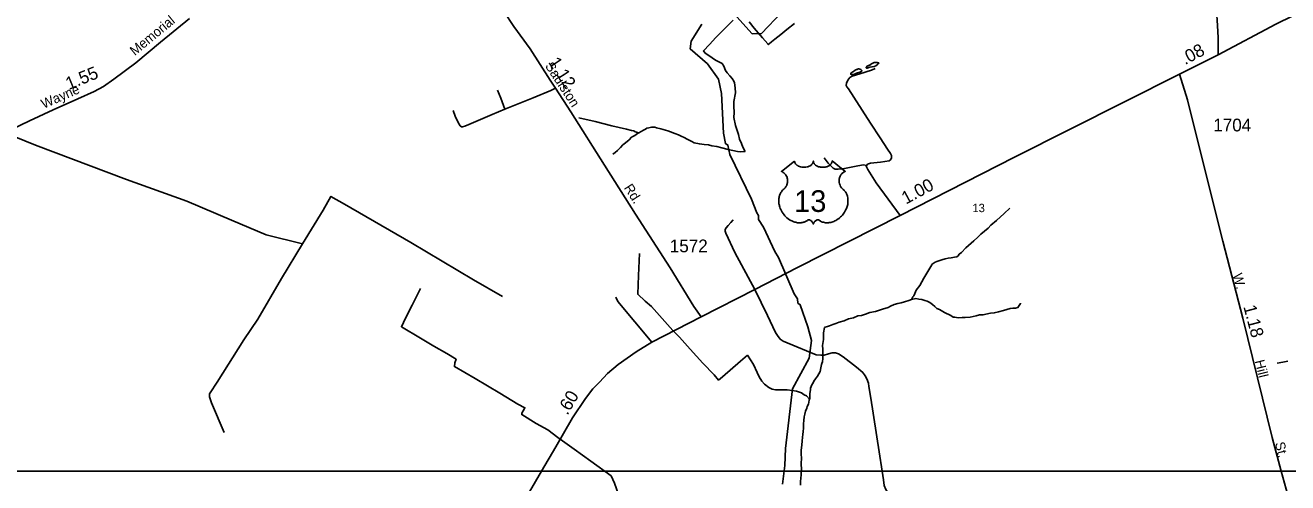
# Model space of a CAD drawing. Extents: x 2206922 to 2357709, y 510027 to 673830.
# Drawn here: x 2325457 to 2337836, y 610640 to 615129 of the extents above; entities that cross this region are included whole.
import ezdxf

# ---------------------------------------------------------------- set-up
doc = ezdxf.new("R2010")
doc.units = 0
for name, color, linetype in [('Exist Hydrographic Creek Single Shore', 7, 'Continuous'), ('Exist Hydrographic Misc Water Feature', 7, 'Continuous'), ('Exist Road Non-System Type 51', 7, 'Continuous'), ('Exist Road Primary US Attributed', 7, 'Continuous'), ('Exist Road Primary US Label', 7, 'Continuous'), ('Exist Road Primary US Mileage Tenths English Label', 7, 'Continuous'), ('Exist Road Primary US Shield CELL', 7, 'Continuous'), ('Exist Road Primary US Shield Number Label', 7, 'Continuous'), ('Exist Road Secondary Mileage Hundredths English Label', 7, 'Continuous'), ('Exist Road Secondary Type 51 Attributed', 7, 'Continuous'), ('Exist Road Secondary Type 51 Label', 7, 'Continuous'), ('Exist Road Secondary Type 51 Number Label', 7, 'Continuous'), ('Map Preparation Inset Cut Line', 7, 'Continuous')]:
    doc.layers.add(name, color=color, linetype=linetype)

msp = doc.modelspace()

# ---------------------------------------------------------------- linework, layer by layer
at = {"layer": 'Exist Hydrographic Creek Single Shore'}
for points in [[(2332315, 615343), (2332585, 615045), (2332676, 615046), (2332874, 615257)], [(2332882, 610627), (2332905, 610809), (2332912, 610976), (2332980, 611560), (2333144, 611862), (2333167, 612037), (2333132, 612170), (2333055, 612387), (2333031, 612402), (2333029, 612445), (2332995, 612493), (2332842, 612851), (2332808, 612908), (2332697, 613147), (2332646, 613223), (2332646, 613263), (2332629, 613288), (2332577, 613421), (2332364, 613862), (2332347, 613953), (2332322, 613968), (2332304, 614069), (2332283, 614459), (2332256, 614599), (2332147, 614749), (2331978, 614896), (2331986, 614972), (2332092, 615140)]]:
    msp.add_lwpolyline(points, dxfattribs=at)
at = {"layer": 'Exist Hydrographic Misc Water Feature'}
for points in [[(2332397, 615179), (2332337, 615117), (2332294, 615074), (2332229, 615007), (2332165, 614941), (2332106, 614876), (2332124, 614856), (2332151, 614837), (2332191, 614809), (2332225, 614787), (2332263, 614766), (2332290, 614752), (2332306, 614726), (2332324, 614683), (2332340, 614663), (2332365, 614633), (2332389, 614605), (2332405, 614581), (2332413, 614563), (2332418, 614514), (2332420, 614466), (2332404, 614380), (2332404, 614334), (2332407, 614274), (2332405, 614224), (2332422, 614144), (2332451, 614058), (2332462, 614010), (2332480, 613967), (2332494, 613933), (2332512, 613897), (2332517, 613889)], [(2333001, 615147), (2332924, 615087), (2332866, 615038), (2332807, 614992), (2332775, 614967), (2332751, 614947), (2332743, 614939), (2332739, 614945), (2332713, 614977), (2332685, 615006), (2332644, 615054), (2332604, 615101), (2332555, 615163)], [(2333793, 614764), (2333815, 614763), (2333825, 614761), (2333821, 614751), (2333815, 614743), (2333797, 614732), (2333781, 614724), (2333759, 614720), (2333739, 614718), (2333723, 614711), (2333713, 614707), (2333707, 614707), (2333701, 614711), (2333701, 614715), (2333715, 614729), (2333723, 614731), (2333733, 614736), (2333741, 614738), (2333749, 614746), (2333767, 614758), (2333780, 614764), (2333788, 614764), (2333793, 614764)], [(2333627, 614702), (2333631, 614701), (2333640, 614698), (2333649, 614695), (2333658, 614687), (2333660, 614683), (2333660, 614679), (2333640, 614668), (2333608, 614658), (2333588, 614650), (2333572, 614644), (2333560, 614646), (2333552, 614648), (2333550, 614652), (2333552, 614656), (2333556, 614662), (2333578, 614676), (2333593, 614688), (2333609, 614694), (2333615, 614696), (2333623, 614701), (2333627, 614702)], [(2330886, 614219), (2331044, 614183), (2331209, 614143), (2331351, 614108), (2331403, 614097), (2331425, 614093), (2331439, 614083), (2331475, 614074)], [(2331475, 614074), (2331495, 614086), (2331519, 614100), (2331539, 614110), (2331553, 614119), (2331572, 614123), (2331599, 614129), (2331629, 614127), (2331647, 614122), (2331689, 614112), (2331757, 614093), (2331785, 614083), (2331825, 614068), (2331861, 614054), (2331882, 614044), (2331923, 614024), (2331942, 614013), (2331992, 613987), (2332016, 613976), (2332068, 613964), (2332114, 613959), (2332156, 613955), (2332190, 613947), (2332238, 613940), (2332287, 613926), (2332349, 613909), (2332442, 613890), (2332472, 613887), (2332517, 613889)], [(2331220, 613865), (2331242, 613881), (2331263, 613899), (2331295, 613930), (2331318, 613954), (2331344, 613974), (2331378, 614003), (2331403, 614029), (2331433, 614047), (2331461, 614065), (2331475, 614074)], [(2335110, 613335), (2335056, 613281), (2334981, 613214), (2334925, 613167), (2334898, 613139), (2334826, 613078), (2334797, 613050), (2334757, 613012), (2334678, 612945), (2334636, 612900), (2334614, 612882), (2334603, 612866), (2334591, 612856)], [(2331480, 612890), (2331470, 612674), (2331462, 612490), (2331535, 612421), (2331598, 612368), (2331675, 612281), (2331808, 612134), (2331873, 612067), (2331978, 611950), (2332101, 611813), (2332212, 611697), (2332255, 611647), (2332294, 611678), (2332469, 611833), (2332540, 611890)], [(2334591, 612856), (2334567, 612853), (2334535, 612847), (2334505, 612843), (2334477, 612838), (2334445, 612828), (2334415, 612818), (2334395, 612810), (2334378, 612803), (2334350, 612785), (2334346, 612777), (2334318, 612729), (2334267, 612647), (2334228, 612576), (2334194, 612530), (2334179, 612498), (2334169, 612473), (2334161, 612463), (2334149, 612443), (2334148, 612437)], [(2329333, 612545), (2329251, 612381), (2329186, 612256), (2329145, 612171), (2329334, 612058), (2329463, 611981), (2329590, 611908), (2329682, 611851), (2329670, 611817), (2329665, 611779), (2329868, 611662), (2330109, 611520), (2330286, 611412), (2330357, 611375), (2330339, 611347), (2330327, 611321), (2330325, 611309), (2330468, 611220), (2330581, 611158), (2330678, 611085), (2330839, 610970), (2331002, 610852), (2331203, 610708)], [(2334148, 612437), (2334120, 612429), (2334078, 612416), (2334044, 612406), (2334014, 612398), (2333978, 612389), (2333942, 612373), (2333917, 612359), (2333863, 612342), (2333795, 612321), (2333739, 612309), (2333695, 612293), (2333656, 612282), (2333621, 612278), (2333577, 612259), (2333530, 612247), (2333486, 612230), (2333438, 612216), (2333404, 612201), (2333376, 612191), (2333342, 612181), (2333323, 612173), (2333301, 612166), (2333295, 612162)], [(2335217, 612403), (2335214, 612397), (2335201, 612379), (2335190, 612358), (2335168, 612352), (2335142, 612354), (2335114, 612348), (2335050, 612329), (2335000, 612318), (2334958, 612306), (2334923, 612305), (2334875, 612293), (2334849, 612287), (2334813, 612286), (2334781, 612276), (2334721, 612266), (2334673, 612261), (2334645, 612261), (2334605, 612258), (2334573, 612264), (2334557, 612265), (2334533, 612281), (2334472, 612311), (2334422, 612338), (2334394, 612350), (2334376, 612370), (2334352, 612389), (2334328, 612409), (2334302, 612421), (2334278, 612427), (2334248, 612438), (2334219, 612440), (2334189, 612446), (2334148, 612437)], [(2333295, 612162), (2333285, 612112), (2333284, 612046), (2333275, 611988), (2333277, 611952), (2333276, 611890), (2333278, 611858), (2333274, 611826), (2333269, 611810), (2333265, 611800)], [(2332540, 611890), (2332597, 611799), (2332632, 611721), (2332654, 611679), (2332679, 611638), (2332707, 611606), (2332747, 611575), (2332782, 611559), (2332814, 611551), (2332890, 611550), (2332927, 611550), (2332978, 611545), (2333019, 611539), (2333068, 611522), (2333096, 611504), (2333116, 611493), (2333148, 611461)], [(2333265, 611800), (2333259, 611768), (2333250, 611730), (2333238, 611710), (2333224, 611686), (2333206, 611659), (2333190, 611635), (2333183, 611621), (2333171, 611601), (2333157, 611569), (2333155, 611551), (2333150, 611517), (2333150, 611495), (2333150, 611483), (2333151, 611467), (2333148, 611461)], [(2337732, 611814), (2337788, 611824), (2337836, 611833)], [(2333148, 611461), (2333145, 611451), (2333137, 611411), (2333123, 611387), (2333121, 611373), (2333106, 611343), (2333102, 611314), (2333095, 611286), (2333091, 611252), (2333089, 611219), (2333089, 611178), (2333086, 611138), (2333082, 611116), (2333075, 611050), (2333070, 611008), (2333066, 610960), (2333066, 610914), (2333067, 610886), (2333066, 610822), (2333068, 610772), (2333064, 610716), (2333059, 610652), (2333060, 610616)], [(2331203, 610708), (2331234, 610637), (2331276, 610515), (2331333, 610390), (2331361, 610334), (2331426, 610257), (2331483, 610192), (2331530, 610140), (2331546, 610128)]]:
    msp.add_lwpolyline(points, dxfattribs=at)
at = {"layer": 'Exist Road Non-System Type 51'}
for points in [[(2333703, 613746), (2333716, 613764), (2333745, 613774), (2333842, 613786), (2333927, 613799), (2333944, 613811), (2333951, 613827), (2333951, 613850), (2333942, 613869), (2333912, 613914), (2333841, 614023), (2333746, 614168), (2333581, 614424), (2333528, 614504), (2333512, 614523), (2333507, 614536), (2333508, 614560), (2333524, 614590), (2333541, 614615), (2333565, 614630), (2333641, 614652), (2333756, 614687), (2333791, 614705)], [(2330158, 614305), (2330119, 614414), (2330088, 614490)], [(2330656, 614511), (2330609, 614487), (2330436, 614415), (2330158, 614305)], [(2330158, 614305), (2330036, 614252), (2329807, 614155), (2329767, 614138), (2329744, 614132), (2329734, 614133), (2329722, 614143), (2329706, 614168), (2329672, 614237), (2329652, 614293)], [(2325260, 614073), (2325558, 613951), (2326451, 613614), (2327040, 613403), (2327479, 613216), (2327820, 613073), (2328176, 612983)], [(2333290, 613828), (2333330, 613776), (2333358, 613745), (2333378, 613726), (2333397, 613716), (2333427, 613715), (2333490, 613723), (2333621, 613750), (2333675, 613759), (2333692, 613757), (2333703, 613746)], [(2333703, 613746), (2333719, 613713), (2333802, 613583), (2334035, 613263)], [(2328176, 612983), (2328379, 613313), (2328454, 613449), (2328589, 613373), (2329238, 612998), (2329853, 612630), (2330138, 612467)], [(2332398, 613218), (2332376, 613194), (2332348, 613164), (2332330, 613142), (2332321, 613125), (2332319, 613109), (2332325, 613087), (2332415, 612900), (2332610, 612536)], [(2328176, 612983), (2327970, 612643), (2327737, 612246), (2327602, 612043), (2327340, 611628), (2327269, 611523), (2327265, 611512), (2327265, 611482), (2327284, 611425), (2327407, 611133)], [(2332610, 612536), (2332735, 612282), (2332813, 612115), (2332833, 612083), (2332858, 612050), (2332890, 612030), (2333023, 611973), (2333213, 611896), (2333257, 611890), (2333290, 611891), (2333332, 611905), (2333368, 611915), (2333402, 611913), (2333430, 611906), (2333477, 611876), (2333608, 611773), (2333670, 611721), (2333693, 611688), (2333710, 611658), (2333724, 611618), (2333729, 611584), (2333748, 611469), (2333830, 610944), (2333859, 610753)], [(2331248, 612460), (2331268, 612418), (2331601, 612018)], [(2333859, 610753), (2333872, 610669), (2333880, 610612), (2333895, 610573), (2334064, 610303), (2334625, 609357), (2334712, 609214), (2334742, 609171), (2334755, 609136), (2334755, 609097), (2334751, 609058)]]:
    msp.add_lwpolyline(points, dxfattribs=at)
at = {"layer": 'Exist Road Primary US Attributed'}
msp.add_line((2336776, 614650), (2337153, 614838), dxfattribs=at)
for points in [[(2337153, 614838), (2337718, 615138), (2338206, 615382)], [(2332085, 612268), (2332610, 612536), (2333028, 612751), (2334035, 613263), (2335156, 613833), (2336776, 614650)], [(2330059, 609966), (2330149, 610118), (2330401, 610552), (2330518, 610753), (2330658, 610992), (2330823, 611276), (2330949, 611466), (2331023, 611561), (2331089, 611626), (2331166, 611713), (2331271, 611800), (2331446, 611923), (2331601, 612018), (2332085, 612268)]]:
    msp.add_lwpolyline(points, dxfattribs=at)
at = {"layer": 'Exist Road Primary US Shield CELL'}
msp.add_lwpolyline([(2333001, 613796), (2333001, 613791), (2333002, 613785), (2333003, 613781), (2333006, 613775), (2333011, 613768), (2333018, 613760), (2333025, 613754), (2333031, 613751), (2333039, 613746), (2333049, 613742), (2333060, 613739), (2333072, 613736), (2333084, 613735), (2333096, 613735), (2333110, 613736), (2333124, 613739), (2333131, 613740), (2333138, 613743), (2333145, 613746), (2333153, 613750), (2333159, 613754), (2333164, 613757), (2333171, 613764), (2333176, 613771), (2333179, 613775), (2333181, 613778), (2333183, 613786), (2333184, 613789), (2333185, 613796), (2333185, 613791), (2333186, 613787), (2333187, 613783), (2333188, 613779), (2333191, 613774), (2333194, 613769), (2333200, 613762), (2333203, 613759), (2333207, 613756), (2333215, 613750), (2333225, 613745), (2333230, 613743), (2333236, 613741), (2333242, 613739), (2333249, 613738), (2333256, 613737), (2333262, 613736), (2333269, 613735), (2333275, 613735), (2333282, 613735), (2333289, 613735), (2333295, 613736), (2333302, 613737), (2333308, 613739), (2333316, 613741), (2333323, 613743), (2333329, 613746), (2333337, 613750), (2333344, 613754), (2333348, 613758), (2333354, 613763), (2333359, 613769), (2333362, 613774), (2333365, 613778), (2333367, 613783), (2333368, 613788), (2333369, 613793), (2333369, 613797), (2333497, 613694), (2333494, 613693), (2333487, 613690), (2333482, 613686), (2333473, 613680), (2333469, 613677), (2333465, 613673), (2333462, 613669), (2333459, 613666), (2333455, 613661), (2333452, 613655), (2333448, 613650), (2333446, 613645), (2333442, 613634), (2333440, 613628), (2333439, 613622), (2333437, 613611), (2333437, 613605), (2333437, 613600), (2333437, 613594), (2333438, 613589), (2333439, 613583), (2333440, 613578), (2333441, 613572), (2333444, 613565), (2333446, 613558), (2333452, 613547), (2333460, 613535), (2333465, 613529), (2333471, 613523), (2333478, 613517), (2333483, 613513), (2333488, 613508), (2333496, 613499), (2333499, 613494), (2333502, 613489), (2333505, 613484), (2333508, 613479), (2333511, 613474), (2333515, 613463), (2333519, 613452), (2333520, 613447), (2333523, 613434), (2333523, 613428), (2333524, 613416), (2333524, 613401), (2333523, 613386), (2333521, 613370), (2333518, 613360), (2333515, 613349), (2333512, 613339), (2333506, 613324), (2333501, 613313), (2333494, 613301), (2333489, 613293), (2333484, 613285), (2333477, 613276), (2333469, 613266), (2333460, 613256), (2333452, 613248), (2333442, 613239), (2333436, 613234), (2333427, 613228), (2333416, 613220), (2333404, 613213), (2333394, 613208), (2333385, 613204), (2333374, 613200), (2333355, 613194), (2333348, 613193), (2333340, 613192), (2333332, 613191), (2333324, 613191), (2333314, 613191), (2333305, 613191), (2333295, 613193), (2333285, 613195), (2333275, 613198), (2333266, 613201), (2333256, 613206), (2333240, 613216), (2333236, 613219), (2333233, 613219), (2333227, 613220), (2333221, 613218), (2333215, 613216), (2333212, 613214), (2333207, 613211), (2333203, 613208), (2333199, 613204), (2333196, 613200), (2333194, 613198), (2333189, 613191), (2333188, 613187), (2333186, 613183), (2333184, 613177), (2333182, 613185), (2333180, 613190), (2333177, 613194), (2333174, 613198), (2333170, 613204), (2333166, 613208), (2333161, 613211), (2333156, 613215), (2333152, 613217), (2333148, 613218), (2333143, 613219), (2333140, 613220), (2333136, 613220), (2333132, 613219), (2333126, 613214), (2333121, 613211), (2333115, 613207), (2333108, 613203), (2333102, 613201), (2333096, 613198), (2333089, 613196), (2333081, 613194), (2333073, 613192), (2333066, 613191), (2333058, 613190), (2333051, 613190), (2333044, 613190), (2333037, 613191), (2333029, 613191), (2333020, 613193), (2333012, 613195), (2333003, 613197), (2332994, 613200), (2332985, 613203), (2332973, 613208), (2332965, 613212), (2332952, 613220), (2332937, 613230), (2332926, 613239), (2332918, 613247), (2332905, 613259), (2332898, 613268), (2332887, 613282), (2332880, 613293), (2332875, 613300), (2332868, 613313), (2332865, 613321), (2332860, 613332), (2332856, 613343), (2332853, 613352), (2332851, 613359), (2332849, 613370), (2332847, 613378), (2332846, 613388), (2332845, 613400), (2332845, 613410), (2332845, 613419), (2332846, 613429), (2332848, 613440), (2332850, 613449), (2332852, 613455), (2332854, 613463), (2332858, 613472), (2332862, 613481), (2332866, 613488), (2332871, 613495), (2332876, 613502), (2332883, 613509), (2332890, 613516), (2332896, 613521), (2332903, 613528), (2332907, 613532), (2332912, 613539), (2332916, 613544), (2332919, 613549), (2332923, 613557), (2332925, 613562), (2332928, 613571), (2332929, 613577), (2332931, 613585), (2332932, 613592), (2332932, 613602), (2332932, 613609), (2332931, 613618), (2332929, 613627), (2332927, 613634), (2332924, 613643), (2332921, 613649), (2332916, 613657), (2332911, 613665), (2332905, 613671), (2332899, 613677), (2332894, 613681), (2332889, 613685), (2332882, 613689), (2332876, 613692), (2332872, 613694)], close=True, dxfattribs=at)
at = {"layer": 'Exist Road Secondary Type 51 Attributed'}
for points in [[(2337153, 614838), (2337153, 614924), (2337153, 615006), (2337147, 615127), (2337138, 615276), (2337109, 616255), (2337072, 617020), (2337072, 617707), (2337069, 618075), (2337075, 618283), (2337081, 618358), (2337101, 618454), (2337129, 618532), (2337197, 618661), (2337304, 618811), (2337451, 619038), (2337575, 619232), (2337725, 619473), (2337827, 619630), (2337884, 619707), (2337917, 619759)], [(2332085, 612268), (2332013, 612370), (2331779, 612748), (2331441, 613276), (2331136, 613756), (2330808, 614278), (2330656, 614511), (2330604, 614590), (2330408, 614897), (2330248, 615116), (2330154, 615261), (2329984, 615472), (2329916, 615554), (2329867, 615616), (2329812, 615679), (2329689, 615824), (2329559, 615971), (2329484, 616048), (2329389, 616121), (2329270, 616218), (2329074, 616391), (2328843, 616590), (2328646, 616758), (2328493, 616894)], [(2327067, 615196), (2326784, 614961), (2326540, 614761), (2326325, 614601), (2326224, 614529), (2326132, 614477), (2325974, 614406), (2325730, 614300), (2325499, 614191), (2325329, 614109)], [(2336776, 614650), (2336854, 614396), (2336908, 614171), (2337199, 613009), (2337396, 612255), (2337683, 611084), (2337773, 610753), (2337854, 610458), (2337890, 610272), (2337900, 610127), (2337921, 610014), (2337982, 609859), (2338083, 609606), (2338164, 609403), (2338284, 609056), (2338404, 608627)]]:
    msp.add_lwpolyline(points, dxfattribs=at)
at = {"layer": 'Map Preparation Inset Cut Line'}
for p, q in [((2322567, 610753), (2330518, 610753)), ((2330518, 610753), (2333859, 610753)), ((2333859, 610753), (2337773, 610753)), ((2337773, 610753), (2340081, 610753))]:
    msp.add_line(p, q, dxfattribs=at)

# ---------------------------------------------------------------- texts
at = {"layer": 'Exist Road Primary US Label'}
msp.add_text('13', height=82, dxfattribs=at).set_placement((2334744, 613295))
at = {"layer": 'Exist Road Primary US Mileage Tenths English Label'}
for s, rotation, p in [('.08', 28.132, (2336829, 614736)), ('1.00', 28.5097, (2334092, 613368)), ('.60', 59.7016, (2330773, 611296))]:
    msp.add_text(s, height=125, rotation=rotation, dxfattribs=at).set_placement(p)
at = {"layer": 'Exist Road Primary US Shield Number Label'}
msp.add_text('13', height=212.5, dxfattribs=at).set_placement((2332996, 613297))
at = {"layer": 'Exist Road Secondary Mileage Hundredths English Label'}
for s, rotation, p in [('1.12', 303.2363, (2330581, 614766)), ('1.55', 22.1843, (2325884, 614492)), ('1.18', 284.8713, (2337400, 612368))]:
    msp.add_text(s, height=125, rotation=rotation, dxfattribs=at).set_placement(p)
at = {"layer": 'Exist Road Secondary Type 51 Label'}
for s, rotation, p in [('Memorial', 39.5709, (2326531, 614826)), ('Saulston', 303.2363, (2330550, 614729)), ('Wayne', 23.7018, (2325638, 614308)), ('Rd.', 302.6652, (2331324, 613534)), ('W.', 284.8713, (2337295, 612681)), ('Hill', 283.8476, (2337512, 611834)), ('St.', 283.5, (2337710, 611029))]:
    msp.add_text(s, height=95, rotation=rotation, dxfattribs=at).set_placement(p)
at = {"layer": 'Exist Road Secondary Type 51 Number Label'}
for s, p in [('1704', (2337106, 614087)), ('1572', (2331777, 612901))]:
    msp.add_text(s, height=125, dxfattribs=at).set_placement(p)

doc.saveas('drawing.dxf')
